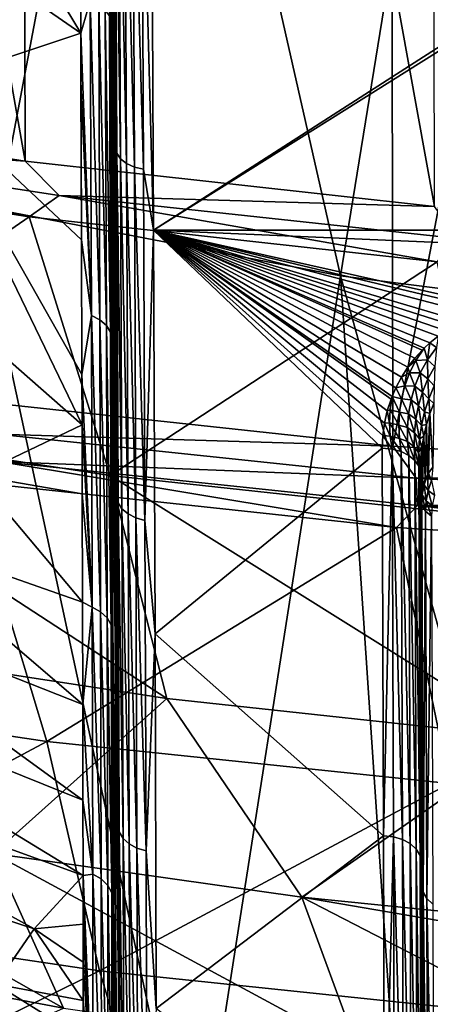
# Model space of a CAD drawing. Header units: metres. Extents: x -109 to 109, y -78 to 121.
# Tile 460 of 656: x -6.6 to -4.43, y -70.44 to -65.25. Entities that reach past the tile are written whole.
import ezdxf

# ---------------------------------------------------------------- set-up
doc = ezdxf.new("R2010")
doc.units = ezdxf.units.M
doc.layers.add('solid_508554_SW0001', color=7, linetype='CONTINUOUS')

msp = doc.modelspace()

# ---------------------------------------------------------------- linework, layer by layer
at = {"layer": 'solid_508554_SW0001'}
for points in [[(-6.568146, -65.993744, 9.796714), (-6.599189, -54.141064, 2.81969), (-8.720603, -53.806625, 3.398955)], [(-8.679568, -65.660881, 10.373251), (-6.568146, -65.993744, 9.796714), (-8.720603, -53.806625, 3.398955)], [(-4.406734, -66.23333, 9.381738), (-4.42756, -54.381783, 2.402754), (-6.599189, -54.141064, 2.81969)], [(-6.568146, -65.993744, 9.796714), (-4.406734, -66.23333, 9.381738), (-6.599189, -54.141064, 2.81969)], [(-6.928705, -55.136349, 1.10628), (-4.647057, -55.382214, 0.680429), (-6.897811, -67.254082, 8.239582)], [(-4.647057, -55.382214, 0.680429), (-4.626338, -67.498848, 7.815628), (-6.897811, -67.254082, 8.239582)], [(-4.647057, -55.382214, 0.680429), (-2.331927, -55.530445, 0.423685), (-4.626338, -67.498848, 7.815628)], [(-2.331927, -55.530445, 0.423685), (-2.321532, -67.646423, 7.560028), (-4.626338, -67.498848, 7.815628)], [(-6.830289, -66.227417, 65.060074), (-6.111932, -61.275158, 74.048195), (-8.09862, -60.822968, 73.787003)], [(-6.830289, -66.227417, 65.060074), (-4.904434, -66.598526, 65.274155), (-6.111932, -61.275158, 74.048195)], [(-4.904434, -66.598526, 65.274155), (-4.092897, -61.600193, 74.235786), (-6.111932, -61.275158, 74.048195)], [(-6.131536, -61.594963, 51.907265), (-6.100823, -63.978321, 54.819107), (-6.090884, -66.233376, 53.188583)], [(-6.123028, -63.480835, 50.588337), (-6.131536, -61.594963, 51.907265), (-6.090884, -66.233376, 53.188583)], [(-4.904434, -66.598526, 65.274155), (-2.952612, -66.847145, 65.417549), (-4.092897, -61.600193, 74.235786)], [(-6.130826, -63.450462, 50.543926), (-6.123028, -63.480835, 50.588337), (-6.115893, -65.263931, 49.132996)], [(-6.123705, -65.229973, 49.09129), (-6.130826, -63.450462, 50.543926), (-6.115893, -65.263931, 49.132996)], [(-6.123028, -63.480835, 50.588337), (-6.090884, -66.233376, 53.188583), (-6.082737, -68.353325, 51.380894)], [(-6.115893, -65.263931, 49.132996), (-6.123028, -63.480835, 50.588337), (-6.082737, -68.353325, 51.380894)], [(-8.348827, -63.886776, 49.395588), (-7.348551, -63.536598, 50.002842), (-6.27531, -65.317566, 48.825668)], [(-7.348551, -63.536598, 50.002842), (-6.27818, -64.583969, 49.461033), (-6.27531, -65.317566, 48.825668)], [(-8.348827, -63.886776, 49.395588), (-6.27531, -65.317566, 48.825668), (-7.129763, -65.603195, 48.313538)], [(-6.085026, -65.951965, 53.472294), (-6.090884, -66.233376, 53.188583), (-6.100823, -63.978321, 54.819107)], [(-6.093674, -64.00676, 54.861992), (-6.085026, -65.951965, 53.472294), (-6.100823, -63.978321, 54.819107)], [(-6.064826, -65.981087, 53.510349), (-6.085026, -65.951965, 53.472294), (-6.093674, -64.00676, 54.861992)], [(-6.073486, -64.033195, 54.901962), (-6.064826, -65.981087, 53.510349), (-6.093674, -64.00676, 54.861992)], [(-6.032954, -66.00602, 53.543011), (-6.064826, -65.981087, 53.510349), (-6.073486, -64.033195, 54.901962)], [(-6.041625, -64.055824, 54.936275), (-6.032954, -66.00602, 53.543011), (-6.073486, -64.033195, 54.901962)], [(-5.991566, -66.025085, 53.568073), (-6.032954, -66.00602, 53.543011), (-6.041625, -64.055824, 54.936275)], [(-6.000244, -64.073112, 54.962605), (-5.991566, -66.025085, 53.568073), (-6.041625, -64.055824, 54.936275)], [(-5.943459, -66.03698, 53.583839), (-5.991566, -66.025085, 53.568073), (-6.000244, -64.073112, 54.962605)], [(-5.952142, -64.083885, 54.979176), (-5.943459, -66.03698, 53.583839), (-6.000244, -64.073112, 54.962605)], [(-5.952142, -64.083885, 54.979176), (-5.900831, -64.087425, 54.984859), (-5.890883, -66.357338, 53.343475)], [(-5.952142, -64.083885, 54.979176), (-5.890883, -66.357338, 53.343475), (-5.943459, -66.03698, 53.583839)], [(-3.422663, -64.772461, 54.518337), (-5.890883, -66.357338, 53.343475), (-5.900831, -64.087425, 54.984859)], [(-6.224919, -65.149109, 48.998978), (-6.27531, -65.317566, 48.825668), (-6.27818, -64.583969, 49.461033)], [(-3.422663, -64.772461, 54.518337), (-3.380838, -64.782494, 54.511326), (-5.890883, -66.357338, 53.343475)], [(-3.380838, -64.782494, 54.511326), (5.890883, -66.357346, 53.343472), (-5.890883, -66.357338, 53.343475)], [(-6.21923, -66.809357, 47.424694), (-6.27531, -65.317566, 48.825668), (-6.224919, -65.149109, 48.998978)], [(-6.224919, -65.149109, 48.998978), (-6.180313, -65.16954, 49.022388), (-6.174619, -66.831482, 47.446499)], [(-6.21923, -66.809357, 47.424694), (-6.224919, -65.149109, 48.998978), (-6.174619, -66.831482, 47.446499)], [(-6.180313, -65.16954, 49.022388), (-6.145723, -65.197182, 49.053936), (-6.140021, -66.861397, 47.475891)], [(-6.174619, -66.831482, 47.446499), (-6.180313, -65.16954, 49.022388), (-6.140021, -66.861397, 47.475891)], [(-6.145723, -65.197182, 49.053936), (-6.123705, -65.229973, 49.09129), (-6.117994, -66.896873, 47.510696)], [(-6.140021, -66.861397, 47.475891), (-6.145723, -65.197182, 49.053936), (-6.117994, -66.896873, 47.510696)], [(-6.123705, -65.229973, 49.09129), (-6.115893, -65.263931, 49.132996), (-6.110169, -66.934235, 47.549351)], [(-6.117994, -66.896873, 47.510696), (-6.123705, -65.229973, 49.09129), (-6.110169, -66.934235, 47.549351)], [(-6.115893, -65.263931, 49.132996), (-6.082737, -68.353325, 51.380894), (-6.07645, -70.321671, 49.40963)], [(-6.110169, -66.934235, 47.549351), (-6.115893, -65.263931, 49.132996), (-6.07645, -70.321671, 49.40963)], [(-7.129763, -65.603195, 48.313538), (-6.27531, -65.317566, 48.825668), (-6.271575, -66.408813, 47.801239)], [(-6.27531, -65.317566, 48.825668), (-6.274437, -65.581146, 48.587238), (-6.271575, -66.408813, 47.801239)], [(-6.21923, -66.809357, 47.424694), (-6.274437, -65.581146, 48.587238), (-6.27531, -65.317566, 48.825668)], [(-6.21923, -66.809357, 47.424694), (-6.271575, -66.408813, 47.801239), (-6.274437, -65.581146, 48.587238)], [(-7.913237, -65.940926, 47.727871), (-7.129763, -65.603195, 48.313538), (-6.268572, -67.385887, 46.793427)], [(-7.129763, -65.603195, 48.313538), (-6.269358, -67.120377, 47.076477), (-6.268572, -67.385887, 46.793427)], [(-7.129763, -65.603195, 48.313538), (-6.271575, -66.408813, 47.801239), (-6.269358, -67.120377, 47.076477)], [(-8.447195, -65.860809, 10.418301), (-6.568146, -65.993744, 9.796714), (-8.679568, -65.660881, 10.373251)], [(-8.447195, -65.860809, 10.418301), (-8.652186, -65.955315, 10.630114), (-6.547425, -66.287132, 10.055395)], [(-6.389234, -66.175934, 9.872494), (-8.447195, -65.860809, 10.418301), (-6.547425, -66.287132, 10.055395)], [(-6.389234, -66.175934, 9.872494), (-6.568146, -65.993744, 9.796714), (-8.447195, -65.860809, 10.418301)], [(-7.913237, -65.940926, 47.727871), (-6.268572, -67.385887, 46.793427), (-6.829384, -67.653748, 46.321838)], [(-6.085026, -65.951965, 53.472294), (-6.077701, -67.797417, 51.952423), (-6.090884, -66.233376, 53.188583)], [(-6.05749, -67.829094, 51.988384), (-6.077701, -67.797417, 51.952423), (-6.085026, -65.951965, 53.472294)], [(-6.064826, -65.981087, 53.510349), (-6.05749, -67.829094, 51.988384), (-6.085026, -65.951965, 53.472294)], [(-8.090868, -67.351494, 12.443469), (-6.547425, -66.287132, 10.055395), (-8.652186, -65.955315, 10.630114)], [(-6.389234, -66.175934, 9.872494), (-4.406734, -66.23333, 9.381738), (-6.568146, -65.993744, 9.796714)], [(-6.02561, -67.856216, 52.019241), (-6.05749, -67.829094, 51.988384), (-6.064826, -65.981087, 53.510349)], [(-6.032954, -66.00602, 53.543011), (-6.02561, -67.856216, 52.019241), (-6.064826, -65.981087, 53.510349)], [(-5.984215, -67.876961, 52.042915), (-6.02561, -67.856216, 52.019241), (-6.032954, -66.00602, 53.543011)], [(-5.991566, -66.025085, 53.568073), (-5.984215, -67.876961, 52.042915), (-6.032954, -66.00602, 53.543011)], [(-5.936104, -67.889923, 52.057804), (-5.984215, -67.876961, 52.042915), (-5.991566, -66.025085, 53.568073)], [(-5.943459, -66.03698, 53.583839), (-5.936104, -67.889923, 52.057804), (-5.991566, -66.025085, 53.568073)], [(-5.943459, -66.03698, 53.583839), (-5.890883, -66.357338, 53.343475), (-5.936104, -67.889923, 52.057804)], [(-6.389234, -66.175934, 9.872494), (-6.547425, -66.287132, 10.055395), (-4.392831, -66.525963, 9.641727)], [(-4.285237, -66.402657, 9.479798), (-6.389234, -66.175934, 9.872494), (-4.392831, -66.525963, 9.641727)], [(-4.285237, -66.402657, 9.479798), (-4.406734, -66.23333, 9.381738), (-6.389234, -66.175934, 9.872494)], [(-6.830289, -66.227417, 65.060074), (-6.791881, -71.325768, 56.168079), (-5.679892, -71.563828, 56.305351)], [(-6.830289, -66.227417, 65.060074), (-5.679892, -71.563828, 56.305351), (-4.904434, -66.598526, 65.274155)], [(-6.077701, -67.797417, 51.952423), (-6.082737, -68.353325, 51.380894), (-6.090884, -66.233376, 53.188583)], [(-8.090868, -67.351494, 12.443469), (-6.119717, -67.653328, 11.920686), (-6.547425, -66.287132, 10.055395)], [(-6.119717, -67.653328, 11.920686), (-4.392831, -66.525963, 9.641727), (-6.547425, -66.287132, 10.055395)], [(-5.936104, -67.889923, 52.057804), (-5.890883, -66.357338, 53.343475), (-5.882742, -68.488358, 51.526165)], [(-4.683047, -67.509293, 52.397781), (-5.882742, -68.488358, 51.526165), (-5.890883, -66.357338, 53.343475)], [(3.988218, -66.784454, 53.002373), (-5.890883, -66.357338, 53.343475), (5.890883, -66.357346, 53.343472)], [(3.988218, -66.784454, 53.002373), (-3.988218, -66.784454, 53.002373), (-5.890883, -66.357338, 53.343475)], [(-4.077443, -66.790535, 52.99744), (-5.890883, -66.357338, 53.343475), (-3.988218, -66.784454, 53.002373)], [(-4.680224, -67.442665, 52.454754), (-4.683047, -67.509293, 52.397781), (-5.890883, -66.357338, 53.343475)], [(-4.671333, -67.37664, 52.510925), (-4.680224, -67.442665, 52.454754), (-5.890883, -66.357338, 53.343475)], [(-4.656581, -67.311951, 52.565685), (-4.671333, -67.37664, 52.510925), (-5.890883, -66.357338, 53.343475)], [(-4.636311, -67.24942, 52.618366), (-4.656581, -67.311951, 52.565685), (-5.890883, -66.357338, 53.343475)], [(-4.631058, -67.235809, 52.629803), (-4.636311, -67.24942, 52.618366), (-5.890883, -66.357338, 53.343475)], [(-4.610981, -67.189781, 52.668377), (-4.631058, -67.235809, 52.629803), (-5.890883, -66.357338, 53.343475)], [(-4.581221, -67.133743, 52.715168), (-4.610981, -67.189781, 52.668377), (-5.890883, -66.357338, 53.343475)], [(-4.547723, -67.081779, 52.758377), (-4.581221, -67.133743, 52.715168), (-5.890883, -66.357338, 53.343475)], [(-4.51112, -67.034157, 52.797825), (-4.547723, -67.081779, 52.758377), (-5.890883, -66.357338, 53.343475)], [(-4.472019, -66.991043, 52.83342), (-4.51112, -67.034157, 52.797825), (-5.890883, -66.357338, 53.343475)], [(-4.462031, -66.981087, 52.841621), (-4.472019, -66.991043, 52.83342), (-5.890883, -66.357338, 53.343475)], [(-4.430989, -66.952477, 52.865158), (-4.462031, -66.981087, 52.841621), (-5.890883, -66.357338, 53.343475)], [(-4.388558, -66.918404, 52.893124), (-4.430989, -66.952477, 52.865158), (-5.890883, -66.357338, 53.343475)], [(-4.345159, -66.888664, 52.917477), (-4.388558, -66.918404, 52.893124), (-5.890883, -66.357338, 53.343475)], [(-4.301102, -66.863075, 52.938385), (-4.345159, -66.888664, 52.917477), (-5.890883, -66.357338, 53.343475)], [(-4.256629, -66.841438, 52.956032), (-4.301102, -66.863075, 52.938385), (-5.890883, -66.357338, 53.343475)], [(-4.167124, -66.809219, 52.982254), (-4.256629, -66.841438, 52.956032), (-5.890883, -66.357338, 53.343475)], [(-4.077443, -66.790535, 52.99744), (-4.167124, -66.809219, 52.982254), (-5.890883, -66.357338, 53.343475)], [(-6.21923, -66.809357, 47.424694), (-6.269358, -67.120377, 47.076477), (-6.271575, -66.408813, 47.801239)], [(-6.119717, -67.653328, 11.920686), (-4.104473, -67.870483, 11.544555), (-4.392831, -66.525963, 9.641727)], [(-4.904434, -66.598526, 65.274155), (-5.679892, -71.563828, 56.305351), (-4.556941, -71.759193, 56.418018)], [(-4.904434, -66.598526, 65.274155), (-4.556941, -71.759193, 56.418018), (-3.425279, -71.91153, 56.505859)], [(-4.904434, -66.598526, 65.274155), (-3.425279, -71.91153, 56.505859), (-2.952612, -66.847145, 65.417549)], [(-6.214977, -68.348305, 45.731636), (-6.269358, -67.120377, 47.076477), (-6.21923, -66.809357, 47.424694)], [(-6.21923, -66.809357, 47.424694), (-6.174619, -66.831482, 47.446499), (-6.170361, -68.372002, 45.751713)], [(-6.214977, -68.348305, 45.731636), (-6.21923, -66.809357, 47.424694), (-6.170361, -68.372002, 45.751713)], [(-6.174619, -66.831482, 47.446499), (-6.140021, -66.861397, 47.475891), (-6.135757, -68.404015, 45.778786)], [(-6.170361, -68.372002, 45.751713), (-6.174619, -66.831482, 47.446499), (-6.135757, -68.404015, 45.778786)], [(-6.140021, -66.861397, 47.475891), (-6.117994, -66.896873, 47.510696), (-6.113724, -68.441986, 45.810852)], [(-6.135757, -68.404015, 45.778786), (-6.140021, -66.861397, 47.475891), (-6.113724, -68.441986, 45.810852)], [(-6.117994, -66.896873, 47.510696), (-6.110169, -66.934235, 47.549351), (-6.105889, -68.482536, 45.846127)], [(-6.113724, -68.441986, 45.810852), (-6.117994, -66.896873, 47.510696), (-6.105889, -68.482536, 45.846127)], [(-6.105889, -68.482536, 45.846127), (-6.110169, -66.934235, 47.549351), (-6.07645, -70.321671, 49.40963)], [(-4.396195, -66.978081, 52.850815), (-4.430989, -66.952477, 52.865158), (-4.388558, -66.918404, 52.893124)], [(-4.505268, -67.045258, 52.78915), (-4.51112, -67.034157, 52.797825), (-4.472019, -66.991043, 52.83342)], [(-4.505268, -67.045258, 52.78915), (-4.472019, -66.991043, 52.83342), (-4.462031, -66.981087, 52.841621)], [(-4.444186, -67.042793, 52.8018), (-4.505268, -67.045258, 52.78915), (-4.462031, -66.981087, 52.841621)], [(-4.444186, -67.042793, 52.8018), (-4.462031, -66.981087, 52.841621), (-4.430989, -66.952477, 52.865158)], [(-4.396195, -66.978081, 52.850815), (-4.444186, -67.042793, 52.8018), (-4.430989, -66.952477, 52.865158)], [(-4.405298, -67.077293, 52.801048), (-4.444186, -67.042793, 52.8018), (-4.396195, -66.978081, 52.850815)], [(-4.505268, -67.045258, 52.78915), (-4.547723, -67.081779, 52.758377), (-4.51112, -67.034157, 52.797825)], [(-4.444186, -67.042793, 52.8018), (-4.482045, -67.111076, 52.750874), (-4.505268, -67.045258, 52.78915)], [(-4.441894, -67.143753, 52.755669), (-4.482045, -67.111076, 52.750874), (-4.444186, -67.042793, 52.8018)], [(-4.405298, -67.077293, 52.801048), (-4.441894, -67.143753, 52.755669), (-4.444186, -67.042793, 52.8018)], [(-4.538846, -67.11171, 52.735603), (-4.581221, -67.133743, 52.715168), (-4.547723, -67.081779, 52.758377)], [(-4.538846, -67.11171, 52.735603), (-4.547723, -67.081779, 52.758377), (-4.505268, -67.045258, 52.78915)], [(-4.482045, -67.111076, 52.750874), (-4.538846, -67.11171, 52.735603), (-4.505268, -67.045258, 52.78915)], [(-4.408644, -67.180519, 52.771339), (-4.441894, -67.143753, 52.755669), (-4.405298, -67.077293, 52.801048)], [(-6.214977, -68.348305, 45.731636), (-6.268572, -67.385887, 46.793427), (-6.269358, -67.120377, 47.076477)], [(-4.56391, -67.179794, 52.681541), (-4.610981, -67.189781, 52.668377), (-4.581221, -67.133743, 52.715168)], [(-4.56391, -67.179794, 52.681541), (-4.581221, -67.133743, 52.715168), (-4.538846, -67.11171, 52.735603)], [(-4.510787, -67.18174, 52.698952), (-4.56391, -67.179794, 52.681541), (-4.538846, -67.11171, 52.735603)], [(-4.482045, -67.111076, 52.750874), (-4.510787, -67.18174, 52.698952), (-4.538846, -67.11171, 52.735603)], [(-4.470367, -67.212845, 52.709049), (-4.510787, -67.18174, 52.698952), (-4.482045, -67.111076, 52.750874)], [(-4.441894, -67.143753, 52.755669), (-4.470367, -67.212845, 52.709049), (-4.482045, -67.111076, 52.750874)], [(-4.437863, -67.247986, 52.729328), (-4.470367, -67.212845, 52.709049), (-4.441894, -67.143753, 52.755669)], [(-4.408644, -67.180519, 52.771339), (-4.437863, -67.247986, 52.729328), (-4.441894, -67.143753, 52.755669)], [(-4.581224, -67.248863, 52.62748), (-4.631058, -67.235809, 52.629803), (-4.610981, -67.189781, 52.668377)], [(-4.581224, -67.248863, 52.62748), (-4.610981, -67.189781, 52.668377), (-4.56391, -67.179794, 52.681541)], [(-4.531265, -67.253944, 52.646679), (-4.581224, -67.248863, 52.62748), (-4.56391, -67.179794, 52.681541)], [(-4.510787, -67.18174, 52.698952), (-4.531265, -67.253944, 52.646679), (-4.56391, -67.179794, 52.681541)], [(-4.491398, -67.283707, 52.661766), (-4.531265, -67.253944, 52.646679), (-4.510787, -67.18174, 52.698952)], [(-4.470367, -67.212845, 52.709049), (-4.491398, -67.283707, 52.661766), (-4.510787, -67.18174, 52.698952)], [(-4.408644, -67.180519, 52.771339), (-4.410709, -67.27317, 52.764942), (-4.437863, -67.247986, 52.729328)], [(-4.64142, -67.305725, 52.571499), (-4.656581, -67.311951, 52.565685), (-4.636311, -67.24942, 52.618366)], [(-4.64142, -67.305725, 52.571499), (-4.636311, -67.24942, 52.618366), (-4.631058, -67.235809, 52.629803)], [(-4.64142, -67.305725, 52.571499), (-4.631058, -67.235809, 52.629803), (-4.5914, -67.318443, 52.573814)], [(-4.5914, -67.318443, 52.573814), (-4.631058, -67.235809, 52.629803), (-4.581224, -67.248863, 52.62748)], [(-4.544161, -67.327034, 52.594521), (-4.5914, -67.318443, 52.573814), (-4.581224, -67.248863, 52.62748)], [(-4.531265, -67.253944, 52.646679), (-4.544161, -67.327034, 52.594521), (-4.581224, -67.248863, 52.62748)], [(-4.460391, -67.317528, 52.686222), (-4.491398, -67.283707, 52.661766), (-4.470367, -67.212845, 52.709049)], [(-4.437863, -67.247986, 52.729328), (-4.460391, -67.317528, 52.686222), (-4.470367, -67.212845, 52.709049)], [(-4.437863, -67.247986, 52.729328), (-4.431614, -67.326622, 52.733673), (-4.460391, -67.317528, 52.686222)], [(-4.437863, -67.247986, 52.729328), (-4.410709, -67.27317, 52.764942), (-4.431614, -67.326622, 52.733673)], [(-6.716673, -67.435478, 8.307141), (-6.897811, -67.254082, 8.239582), (-4.626338, -67.498848, 7.815628)], [(-4.505532, -67.355705, 52.614243), (-4.544161, -67.327034, 52.594521), (-4.531265, -67.253944, 52.646679)], [(-4.491398, -67.283707, 52.661766), (-4.505532, -67.355705, 52.614243), (-4.531265, -67.253944, 52.646679)], [(-4.476622, -67.388466, 52.642422), (-4.505532, -67.355705, 52.614243), (-4.491398, -67.283707, 52.661766)], [(-4.460391, -67.317528, 52.686222), (-4.476622, -67.388466, 52.642422), (-4.491398, -67.283707, 52.661766)], [(-4.415254, -67.60984, 52.796879), (-4.431614, -67.326622, 52.733673), (-4.410709, -67.27317, 52.764942)], [(-8.090868, -67.351494, 12.443469), (-7.694947, -68.544037, 14.425905), (-5.820252, -68.8311, 13.928703)], [(-8.090868, -67.351494, 12.443469), (-5.820252, -68.8311, 13.928703), (-6.119717, -67.653328, 11.920686)], [(-4.64466, -67.375465, 52.514149), (-4.671333, -67.37664, 52.510925), (-4.656581, -67.311951, 52.565685)], [(-4.64466, -67.375465, 52.514149), (-4.656581, -67.311951, 52.565685), (-4.64142, -67.305725, 52.571499)], [(-4.64466, -67.375465, 52.514149), (-4.64142, -67.305725, 52.571499), (-4.594927, -67.388115, 52.520859)], [(-4.64142, -67.305725, 52.571499), (-4.5914, -67.318443, 52.573814), (-4.594927, -67.388115, 52.520859)], [(-4.550015, -67.400497, 52.542843), (-4.594927, -67.388115, 52.520859), (-4.5914, -67.318443, 52.573814)], [(-4.544161, -67.327034, 52.594521), (-4.550015, -67.400497, 52.542843), (-4.5914, -67.318443, 52.573814)], [(-4.513197, -67.428284, 52.566822), (-4.550015, -67.400497, 52.542843), (-4.544161, -67.327034, 52.594521)], [(-4.505532, -67.355705, 52.614243), (-4.513197, -67.428284, 52.566822), (-4.544161, -67.327034, 52.594521)], [(-4.48686, -67.460258, 52.598244), (-4.513197, -67.428284, 52.566822), (-4.505532, -67.355705, 52.614243)], [(-4.476622, -67.388466, 52.642422), (-4.48686, -67.460258, 52.598244), (-4.505532, -67.355705, 52.614243)], [(-4.460391, -67.317528, 52.686222), (-4.449595, -67.383934, 52.699963), (-4.476622, -67.388466, 52.642422)], [(-4.460391, -67.317528, 52.686222), (-4.431614, -67.326622, 52.733673), (-4.449595, -67.383934, 52.699963)], [(-4.443799, -67.648491, 52.743629), (-4.449595, -67.383934, 52.699963), (-4.431614, -67.326622, 52.733673)], [(-4.438579, -67.640404, 52.754784), (-4.443799, -67.648491, 52.743629), (-4.431614, -67.326622, 52.733673)], [(-4.415254, -67.60984, 52.796879), (-4.438579, -67.640404, 52.754784), (-4.431614, -67.326622, 52.733673)], [(-6.829384, -67.653748, 46.321838), (-6.268572, -67.385887, 46.793427), (-6.26756, -67.750633, 46.392628)], [(-6.214977, -68.348305, 45.731636), (-6.26756, -67.750633, 46.392628), (-6.268572, -67.385887, 46.793427)], [(-4.641264, -67.444855, 52.45789), (-4.680224, -67.442665, 52.454754), (-4.671333, -67.37664, 52.510925)], [(-4.641264, -67.444855, 52.45789), (-4.671333, -67.37664, 52.510925), (-4.64466, -67.375465, 52.514149)], [(-4.64466, -67.375465, 52.514149), (-4.594927, -67.388115, 52.520859), (-4.592187, -67.457527, 52.468876)], [(-4.641264, -67.444855, 52.45789), (-4.64466, -67.375465, 52.514149), (-4.592187, -67.457527, 52.468876)], [(-4.549236, -67.473877, 52.491951), (-4.592187, -67.457527, 52.468876), (-4.594927, -67.388115, 52.520859)], [(-4.550015, -67.400497, 52.542843), (-4.549236, -67.473877, 52.491951), (-4.594927, -67.388115, 52.520859)], [(-4.514713, -67.501015, 52.519791), (-4.549236, -67.473877, 52.491951), (-4.550015, -67.400497, 52.542843)], [(-4.513197, -67.428284, 52.566822), (-4.514713, -67.501015, 52.519791), (-4.550015, -67.400497, 52.542843)], [(-4.476622, -67.388466, 52.642422), (-4.464138, -67.444672, 52.664104), (-4.48686, -67.460258, 52.598244)], [(-4.476622, -67.388466, 52.642422), (-4.449595, -67.383934, 52.699963), (-4.464138, -67.444672, 52.664104)], [(-4.457257, -67.672714, 52.710163), (-4.464138, -67.444672, 52.664104), (-4.449595, -67.383934, 52.699963)], [(-4.443799, -67.648491, 52.743629), (-4.457257, -67.672714, 52.710163), (-4.449595, -67.383934, 52.699963)], [(-6.716673, -67.435478, 8.307141), (-4.626338, -67.498848, 7.815628), (-4.503436, -67.667511, 7.905248)], [(-6.716673, -67.435478, 8.307141), (-4.503436, -67.667511, 7.905248), (-6.707304, -67.579727, 8.433146)], [(-4.631547, -67.513573, 52.402996), (-4.683047, -67.509293, 52.397781), (-4.680224, -67.442665, 52.454754)], [(-4.641264, -67.444855, 52.45789), (-4.631547, -67.513573, 52.402996), (-4.680224, -67.442665, 52.454754)], [(-4.641264, -67.444855, 52.45789), (-4.583477, -67.526352, 52.418121), (-4.631547, -67.513573, 52.402996)], [(-4.641264, -67.444855, 52.45789), (-4.592187, -67.457527, 52.468876), (-4.583477, -67.526352, 52.418121)], [(-4.592187, -67.457527, 52.468876), (-4.542134, -67.546776, 52.442135), (-4.583477, -67.526352, 52.418121)], [(-4.549236, -67.473877, 52.491951), (-4.542134, -67.546776, 52.442135), (-4.592187, -67.457527, 52.468876)], [(-4.491327, -67.532448, 52.553963), (-4.514713, -67.501015, 52.519791), (-4.513197, -67.428284, 52.566822)], [(-4.48686, -67.460258, 52.598244), (-4.491327, -67.532448, 52.553963), (-4.513197, -67.428284, 52.566822)], [(-4.48686, -67.460258, 52.598244), (-4.464138, -67.444672, 52.664104), (-4.474761, -67.507896, 52.626583)], [(-4.470892, -67.706383, 52.663559), (-4.474761, -67.507896, 52.626583), (-4.464138, -67.444672, 52.664104)], [(-4.457257, -67.672714, 52.710163), (-4.470892, -67.706383, 52.663559), (-4.464138, -67.444672, 52.664104)], [(-4.683047, -67.509293, 52.397781), (-4.675823, -69.555435, 50.497002), (-5.882742, -68.488358, 51.526165)], [(-4.631547, -67.513573, 52.402996), (-4.675823, -69.555435, 50.497002), (-4.683047, -67.509293, 52.397781)], [(-4.503436, -67.667511, 7.905248), (-4.626338, -67.498848, 7.815628), (-2.321532, -67.646423, 7.560028)], [(-4.549236, -67.473877, 52.491951), (-4.510314, -67.573471, 52.473412), (-4.542134, -67.546776, 52.442135)], [(-4.514713, -67.501015, 52.519791), (-4.510314, -67.573471, 52.473412), (-4.549236, -67.473877, 52.491951)], [(-4.514713, -67.501015, 52.519791), (-4.490166, -67.604614, 52.509838), (-4.510314, -67.573471, 52.473412)], [(-4.491327, -67.532448, 52.553963), (-4.490166, -67.604614, 52.509838), (-4.514713, -67.501015, 52.519791)], [(-4.48686, -67.460258, 52.598244), (-4.474761, -67.507896, 52.626583), (-4.491327, -67.532448, 52.553963)], [(-4.491327, -67.532448, 52.553963), (-4.474761, -67.507896, 52.626583), (-4.481126, -67.572479, 52.587971)], [(-4.479181, -67.740952, 52.61557), (-4.481126, -67.572479, 52.587971), (-4.474761, -67.507896, 52.626583)], [(-4.470892, -67.706383, 52.663559), (-4.479181, -67.740952, 52.61557), (-4.474761, -67.507896, 52.626583)], [(-4.631547, -67.513573, 52.402996), (-4.624331, -69.560143, 50.501831), (-4.675823, -69.555435, 50.497002)], [(-4.631547, -67.513573, 52.402996), (-4.576311, -69.574089, 50.515846), (-4.624331, -69.560143, 50.501831)], [(-4.631547, -67.513573, 52.402996), (-4.583477, -67.526352, 52.418121), (-4.576311, -69.574089, 50.515846)], [(-4.583477, -67.526352, 52.418121), (-4.535, -69.596344, 50.538094), (-4.576311, -69.574089, 50.515846)], [(-4.583477, -67.526352, 52.418121), (-4.542134, -67.546776, 52.442135), (-4.535, -69.596344, 50.538094)], [(-4.542134, -67.546776, 52.442135), (-4.503184, -69.625404, 50.567078), (-4.535, -69.596344, 50.538094)], [(-4.542134, -67.546776, 52.442135), (-4.510314, -67.573471, 52.473412), (-4.503184, -69.625404, 50.567078)], [(-4.491327, -67.532448, 52.553963), (-4.481126, -67.572479, 52.587971), (-4.483054, -67.637947, 52.548752)], [(-4.491327, -67.532448, 52.553963), (-4.483054, -67.637947, 52.548752), (-4.490166, -67.604614, 52.509838)], [(-6.707304, -67.579727, 8.433146), (-4.607106, -67.927872, 8.192837), (-6.869136, -67.68412, 8.615027)], [(-6.707304, -67.579727, 8.433146), (-4.497154, -67.81144, 8.031813), (-4.607106, -67.927872, 8.192837)], [(-4.503436, -67.667511, 7.905248), (-4.497154, -67.81144, 8.031813), (-6.707304, -67.579727, 8.433146)], [(-4.510314, -67.573471, 52.473412), (-4.483007, -69.659317, 50.600842), (-4.503184, -69.625404, 50.567078)], [(-4.510314, -67.573471, 52.473412), (-4.490166, -67.604614, 52.509838), (-4.483007, -69.659317, 50.600842)], [(-4.490166, -67.604614, 52.509838), (-4.483054, -67.637947, 52.548752), (-4.475831, -69.695763, 50.637123)], [(-4.490166, -67.604614, 52.509838), (-4.475831, -69.695763, 50.637123), (-4.483007, -69.659317, 50.600842)], [(-4.481126, -67.572479, 52.587971), (-4.481932, -67.77597, 52.566849), (-4.483054, -67.637947, 52.548752)], [(-4.479181, -67.740952, 52.61557), (-4.481932, -67.77597, 52.566849), (-4.481126, -67.572479, 52.587971)], [(-4.422552, -67.679199, 52.780365), (-4.438579, -67.640404, 52.754784), (-4.415254, -67.60984, 52.796879)], [(-7.331007, -67.948997, 45.809841), (-6.829384, -67.653748, 46.321838), (-6.266109, -68.322014, 45.735107)], [(-6.829384, -67.653748, 46.321838), (-6.26756, -67.750633, 46.392628), (-6.266109, -68.322014, 45.735107)], [(-6.119717, -67.653328, 11.920686), (-5.820252, -68.8311, 13.928703), (-3.903623, -69.037636, 13.570978)], [(-6.119717, -67.653328, 11.920686), (-3.903623, -69.037636, 13.570978), (-4.104473, -67.870483, 11.544555)], [(-4.503436, -67.667511, 7.905248), (-2.321532, -67.646423, 7.560028), (-2.259435, -67.807373, 7.663008)], [(-4.503436, -67.667511, 7.905248), (-2.259435, -67.807373, 7.663008), (-4.497154, -67.81144, 8.031813)], [(-4.481932, -67.77597, 52.566849), (-4.475831, -69.695763, 50.637123), (-4.483054, -67.637947, 52.548752)], [(-4.461322, -67.701744, 52.698112), (-4.457257, -67.672714, 52.710163), (-4.443799, -67.648491, 52.743629)], [(-4.461322, -67.701744, 52.698112), (-4.443799, -67.648491, 52.743629), (-4.44067, -67.732506, 52.734859)], [(-4.422552, -67.679199, 52.780365), (-4.443799, -67.648491, 52.743629), (-4.438579, -67.640404, 52.754784)], [(-4.44067, -67.732506, 52.734859), (-4.443799, -67.648491, 52.743629), (-4.422552, -67.679199, 52.780365)], [(-6.455026, -69.056381, 10.436032), (-8.537952, -68.746323, 10.973067), (-6.869136, -67.68412, 8.615027)], [(-6.455026, -69.056381, 10.436032), (-6.869136, -67.68412, 8.615027), (-4.607106, -67.927872, 8.192837)], [(-4.471566, -67.75547, 52.652073), (-4.479181, -67.740952, 52.61557), (-4.470892, -67.706383, 52.663559)], [(-4.471566, -67.75547, 52.652073), (-4.470892, -67.706383, 52.663559), (-4.461322, -67.701744, 52.698112)], [(-4.471566, -67.75547, 52.652073), (-4.461322, -67.701744, 52.698112), (-4.451293, -67.786453, 52.688641)], [(-4.461322, -67.701744, 52.698112), (-4.470892, -67.706383, 52.663559), (-4.457257, -67.672714, 52.710163)], [(-4.461322, -67.701744, 52.698112), (-4.44067, -67.732506, 52.734859), (-4.451293, -67.786453, 52.688641)], [(-4.44067, -67.732506, 52.734859), (-4.422552, -67.679199, 52.780365), (-4.407766, -67.757813, 52.767311)], [(-6.214977, -68.348305, 45.731636), (-6.266109, -68.322014, 45.735107), (-6.26756, -67.750633, 46.392628)], [(-4.474819, -67.809402, 52.605679), (-4.481932, -67.77597, 52.566849), (-4.479181, -67.740952, 52.61557)], [(-4.471566, -67.75547, 52.652073), (-4.474819, -67.809402, 52.605679), (-4.479181, -67.740952, 52.61557)], [(-4.471566, -67.75547, 52.652073), (-4.45467, -67.840645, 52.642021), (-4.474819, -67.809402, 52.605679)], [(-4.471566, -67.75547, 52.652073), (-4.451293, -67.786453, 52.688641), (-4.45467, -67.840645, 52.642021)], [(-4.451293, -67.786453, 52.688641), (-4.44067, -67.732506, 52.734859), (-4.419205, -67.812439, 52.720512)], [(-4.44067, -67.732506, 52.734859), (-4.407766, -67.757813, 52.767311), (-4.419205, -67.812439, 52.720512)], [(-6.077701, -67.797417, 51.952423), (-6.071731, -69.534386, 50.309555), (-6.082737, -68.353325, 51.380894)], [(-6.051513, -69.568451, 50.343246), (-6.071731, -69.534386, 50.309555), (-6.077701, -67.797417, 51.952423)], [(-6.05749, -67.829094, 51.988384), (-6.051513, -69.568451, 50.343246), (-6.077701, -67.797417, 51.952423)], [(-4.497154, -67.81144, 8.031813), (-2.31188, -68.074829, 7.938298), (-4.607106, -67.927872, 8.192837)], [(-2.259435, -67.807373, 7.663008), (-2.256283, -67.951103, 7.789911), (-4.497154, -67.81144, 8.031813)], [(-4.497154, -67.81144, 8.031813), (-2.256283, -67.951103, 7.789911), (-2.31188, -68.074829, 7.938298)], [(-4.481932, -67.77597, 52.566849), (-4.47481, -69.815483, 50.663784), (-4.475831, -69.695763, 50.637123)], [(-4.474819, -67.809402, 52.605679), (-4.47481, -69.815483, 50.663784), (-4.481932, -67.77597, 52.566849)], [(-4.467633, -69.852043, 50.699974), (-4.47481, -69.815483, 50.663784), (-4.474819, -67.809402, 52.605679)], [(-4.467633, -69.852043, 50.699974), (-4.474819, -67.809402, 52.605679), (-4.45467, -67.840645, 52.642021)], [(-4.451293, -67.786453, 52.688641), (-4.42285, -67.867416, 52.673225), (-4.45467, -67.840645, 52.642021)], [(-4.451293, -67.786453, 52.688641), (-4.419205, -67.812439, 52.720512), (-4.42285, -67.867416, 52.673225)], [(-6.019625, -69.597641, 50.372154), (-6.051513, -69.568451, 50.343246), (-6.05749, -67.829094, 51.988384)], [(-6.02561, -67.856216, 52.019241), (-6.019625, -69.597641, 50.372154), (-6.05749, -67.829094, 51.988384)], [(-5.978225, -69.619972, 50.394329), (-6.019625, -69.597641, 50.372154), (-6.02561, -67.856216, 52.019241)], [(-5.984215, -67.876961, 52.042915), (-5.978225, -69.619972, 50.394329), (-6.02561, -67.856216, 52.019241)], [(-4.447456, -69.886009, 50.733673), (-4.467633, -69.852043, 50.699974), (-4.45467, -67.840645, 52.642021)], [(-4.447456, -69.886009, 50.733673), (-4.45467, -67.840645, 52.642021), (-4.42285, -67.867416, 52.673225)], [(-4.41564, -69.915131, 50.762604), (-4.447456, -69.886009, 50.733673), (-4.42285, -67.867416, 52.673225)], [(-5.93011, -69.633942, 50.408268), (-5.978225, -69.619972, 50.394329), (-5.984215, -67.876961, 52.042915)], [(-5.936104, -67.889923, 52.057804), (-5.93011, -69.633942, 50.408268), (-5.984215, -67.876961, 52.042915)], [(-5.936104, -67.889923, 52.057804), (-5.882742, -68.488358, 51.526165), (-5.93011, -69.633942, 50.408268)], [(-7.781636, -68.264099, 45.263412), (-7.331007, -67.948997, 45.809841), (-6.264959, -68.861259, 45.078369)], [(-7.331007, -67.948997, 45.809841), (-6.266109, -68.322014, 45.735107), (-6.264959, -68.861259, 45.078369)], [(-4.328004, -69.279373, 10.049794), (-6.455026, -69.056381, 10.436032), (-4.607106, -67.927872, 8.192837)], [(-4.328004, -69.279373, 10.049794), (-4.607106, -67.927872, 8.192837), (-2.31188, -68.074829, 7.938298)], [(-8.178134, -68.596863, 44.686352), (-7.781636, -68.264099, 45.263412), (-6.263906, -69.366753, 44.427521)], [(-7.781636, -68.264099, 45.263412), (-6.264959, -68.861259, 45.078369), (-6.263906, -69.366753, 44.427521)], [(-6.214977, -68.348305, 45.731636), (-6.264959, -68.861259, 45.078369), (-6.266109, -68.322014, 45.735107)], [(-6.212182, -69.757477, 43.929123), (-6.264959, -68.861259, 45.078369), (-6.214977, -68.348305, 45.731636)], [(-6.214977, -68.348305, 45.731636), (-6.170361, -68.372002, 45.751713), (-6.167562, -69.782608, 43.947361)], [(-6.212182, -69.757477, 43.929123), (-6.214977, -68.348305, 45.731636), (-6.167562, -69.782608, 43.947361)], [(-6.170361, -68.372002, 45.751713), (-6.135757, -68.404015, 45.778786), (-6.132956, -69.816559, 43.971966)], [(-6.167562, -69.782608, 43.947361), (-6.170361, -68.372002, 45.751713), (-6.132956, -69.816559, 43.971966)], [(-6.071731, -69.534386, 50.309555), (-6.07645, -70.321671, 49.40963), (-6.082737, -68.353325, 51.380894)], [(-6.135757, -68.404015, 45.778786), (-6.113724, -68.441986, 45.810852), (-6.110918, -69.856804, 44.001118)], [(-6.132956, -69.816559, 43.971966), (-6.135757, -68.404015, 45.778786), (-6.110918, -69.856804, 44.001118)], [(-6.113724, -68.441986, 45.810852), (-6.105889, -68.482536, 45.846127), (-6.103077, -69.90023, 44.032772)], [(-6.110918, -69.856804, 44.001118), (-6.113724, -68.441986, 45.810852), (-6.103077, -69.90023, 44.032772)], [(-6.105889, -68.482536, 45.846127), (-6.07645, -70.321671, 49.40963), (-6.072062, -72.126045, 47.287247)], [(-6.103077, -69.90023, 44.032772), (-6.105889, -68.482536, 45.846127), (-6.072062, -72.126045, 47.287247)], [(-5.93011, -69.633942, 50.408268), (-5.882742, -68.488358, 51.526165), (-5.876458, -70.467133, 49.544407)], [(-4.675823, -69.555435, 50.497002), (-5.876458, -70.467133, 49.544407), (-5.882742, -68.488358, 51.526165)], [(-5.820252, -68.8311, 13.928703), (-7.694947, -68.544037, 14.425905), (-6.736303, -69.649132, 16.342392)], [(-8.517743, -68.944977, 44.08268), (-8.178134, -68.596863, 44.686352), (-6.263275, -69.76429, 43.889217)], [(-8.178134, -68.596863, 44.686352), (-6.263906, -69.366753, 44.427521), (-6.263275, -69.76429, 43.889217)], [(-8.167993, -69.97139, 12.924731), (-8.537952, -68.746323, 10.973067), (-6.455026, -69.056381, 10.436032)], [(-5.820252, -68.8311, 13.928703), (-6.736303, -69.649132, 16.342392), (-5.108315, -69.879761, 15.942926)], [(-6.212182, -69.757477, 43.929123), (-6.263906, -69.366753, 44.427521), (-6.264959, -68.861259, 45.078369)], [(-3.903623, -69.037636, 13.570978), (-5.820252, -68.8311, 13.928703), (-5.108315, -69.879761, 15.942926)], [(-8.798102, -69.306015, 43.456589), (-8.517743, -68.944977, 44.08268), (-6.521108, -70.045464, 43.399487)], [(-8.517743, -68.944977, 44.08268), (-6.263275, -69.76429, 43.889217), (-6.521108, -70.045464, 43.399487)], [(-6.175321, -70.268013, 12.410967), (-8.167993, -69.97139, 12.924731), (-6.455026, -69.056381, 10.436032)], [(-6.175321, -70.268013, 12.410967), (-6.455026, -69.056381, 10.436032), (-4.328004, -69.279373, 10.049794)], [(-3.903623, -69.037636, 13.570978), (-5.108315, -69.879761, 15.942926), (-3.449331, -70.046394, 15.654306)], [(-8.798102, -69.306015, 43.456589), (-6.521108, -70.045464, 43.399487), (-6.7235, -70.338478, 42.891365)], [(-4.140467, -70.481339, 12.041465), (-6.175321, -70.268013, 12.410967), (-4.328004, -69.279373, 10.049794)], [(-8.323489, -69.355896, 16.850292), (-7.881609, -70.179581, 19.008846), (-6.366735, -70.46489, 18.514671)], [(-6.736303, -69.649132, 16.342392), (-8.323489, -69.355896, 16.850292), (-6.366735, -70.46489, 18.514671)], [(-6.212182, -69.757477, 43.929123), (-6.263275, -69.76429, 43.889217), (-6.263906, -69.366753, 44.427521)], [(-6.071731, -69.534386, 50.309555), (-6.067147, -71.154663, 48.55143), (-6.07645, -70.321671, 49.40963)], [(-6.046922, -71.190964, 48.582695), (-6.067147, -71.154663, 48.55143), (-6.071731, -69.534386, 50.309555)], [(-6.051513, -69.568451, 50.343246), (-6.046922, -71.190964, 48.582695), (-6.071731, -69.534386, 50.309555)], [(-6.015029, -71.222076, 48.60952), (-6.046922, -71.190964, 48.582695), (-6.051513, -69.568451, 50.343246)], [(-6.019625, -69.597641, 50.372154), (-6.015029, -71.222076, 48.60952), (-6.051513, -69.568451, 50.343246)], [(-4.675823, -69.555435, 50.497002), (-4.670486, -71.445282, 48.437046), (-5.876458, -70.467133, 49.544407)], [(-4.624331, -69.560143, 50.501831), (-4.670486, -71.445282, 48.437046), (-4.675823, -69.555435, 50.497002)], [(-4.618999, -71.450371, 48.441467), (-4.670486, -71.445282, 48.437046), (-4.624331, -69.560143, 50.501831)], [(-4.570982, -71.465408, 48.454296), (-4.624331, -69.560143, 50.501831), (-4.576311, -69.574089, 50.515846)], [(-4.570982, -71.465408, 48.454296), (-4.618999, -71.450371, 48.441467), (-4.624331, -69.560143, 50.501831)], [(-4.529674, -71.489388, 48.47467), (-4.576311, -69.574089, 50.515846), (-4.535, -69.596344, 50.538094)], [(-4.529674, -71.489388, 48.47467), (-4.570982, -71.465408, 48.454296), (-4.576311, -69.574089, 50.515846)], [(-5.973624, -71.245888, 48.630085), (-6.015029, -71.222076, 48.60952), (-6.019625, -69.597641, 50.372154)], [(-5.978225, -69.619972, 50.394329), (-5.973624, -71.245888, 48.630085), (-6.019625, -69.597641, 50.372154)], [(-5.925507, -71.260788, 48.643009), (-5.973624, -71.245888, 48.630085), (-5.978225, -69.619972, 50.394329)], [(-5.93011, -69.633942, 50.408268), (-5.925507, -71.260788, 48.643009), (-5.978225, -69.619972, 50.394329)], [(-5.93011, -69.633942, 50.408268), (-5.876458, -70.467133, 49.544407), (-5.925507, -71.260788, 48.643009)], [(-4.497857, -71.520676, 48.501221), (-4.535, -69.596344, 50.538094), (-4.503184, -69.625404, 50.567078)], [(-4.497857, -71.520676, 48.501221), (-4.529674, -71.489388, 48.47467), (-4.535, -69.596344, 50.538094)], [(-4.477677, -71.557175, 48.532158), (-4.503184, -69.625404, 50.567078), (-4.483007, -69.659317, 50.600842)], [(-4.477677, -71.557175, 48.532158), (-4.497857, -71.520676, 48.501221), (-4.503184, -69.625404, 50.567078)], [(-6.736303, -69.649132, 16.342392), (-6.366735, -70.46489, 18.514671), (-4.811081, -70.688721, 18.126989)], [(-5.108315, -69.879761, 15.942926), (-6.736303, -69.649132, 16.342392), (-4.811081, -70.688721, 18.126989)], [(-4.483007, -69.659317, 50.600842), (-4.475831, -69.695763, 50.637123), (-4.470494, -71.596436, 48.565369)], [(-4.477677, -71.557175, 48.532158), (-4.483007, -69.659317, 50.600842), (-4.470494, -71.596436, 48.565369)], [(-4.47481, -69.815483, 50.663784), (-4.470494, -71.596436, 48.565369), (-4.475831, -69.695763, 50.637123)], [(-6.262894, -70.020714, 43.528564), (-6.521108, -70.045464, 43.399487), (-6.263275, -69.76429, 43.889217)], [(-6.21086, -71.029114, 42.027081), (-6.263275, -69.76429, 43.889217), (-6.212182, -69.757477, 43.929123)], [(-6.263159, -69.814125, 43.819988), (-6.262894, -70.020714, 43.528564), (-6.263275, -69.76429, 43.889217)], [(-6.21086, -71.029114, 42.027081), (-6.263159, -69.814125, 43.819988), (-6.263275, -69.76429, 43.889217)], [(-6.212182, -69.757477, 43.929123), (-6.167562, -69.782608, 43.947361), (-6.16624, -71.055542, 42.043381)], [(-6.21086, -71.029114, 42.027081), (-6.212182, -69.757477, 43.929123), (-6.16624, -71.055542, 42.043381)], [(-6.167562, -69.782608, 43.947361), (-6.132956, -69.816559, 43.971966), (-6.131631, -71.091232, 42.06538)], [(-6.16624, -71.055542, 42.043381), (-6.167562, -69.782608, 43.947361), (-6.131631, -71.091232, 42.06538)], [(-6.21086, -71.029114, 42.027081), (-6.262894, -70.020714, 43.528564), (-6.263159, -69.814125, 43.819988)], [(-6.132956, -69.816559, 43.971966), (-6.110918, -69.856804, 44.001118), (-6.109591, -71.133537, 42.091454)], [(-6.131631, -71.091232, 42.06538), (-6.132956, -69.816559, 43.971966), (-6.109591, -71.133537, 42.091454)], [(-4.47481, -69.815483, 50.663784), (-4.469543, -71.700157, 48.603508), (-4.470494, -71.596436, 48.565369)], [(-4.467633, -69.852043, 50.699974), (-4.469543, -71.700157, 48.603508), (-4.47481, -69.815483, 50.663784)], [(-6.110918, -69.856804, 44.001118), (-6.103077, -69.90023, 44.032772), (-6.101748, -71.179291, 42.119644)], [(-6.109591, -71.133537, 42.091454), (-6.110918, -69.856804, 44.001118), (-6.101748, -71.179291, 42.119644)], [(-6.103077, -69.90023, 44.032772), (-6.0696, -73.755119, 45.026962), (-6.101748, -71.179291, 42.119644)], [(-6.103077, -69.90023, 44.032772), (-6.072062, -72.126045, 47.287247), (-6.0696, -73.755119, 45.026962)], [(-5.108315, -69.879761, 15.942926), (-4.811081, -70.688721, 18.126989), (-3.224611, -70.849632, 17.848288)], [(-3.421983, -70.168159, 15.953283), (-5.108315, -69.879761, 15.942926), (-3.224611, -70.849632, 17.848288)], [(-3.421983, -70.168159, 15.953283), (-3.449331, -70.046394, 15.654306), (-5.108315, -69.879761, 15.942926)], [(-4.46236, -71.739426, 48.636723), (-4.469543, -71.700157, 48.603508), (-4.467633, -69.852043, 50.699974)], [(-4.442181, -71.775963, 48.667618), (-4.467633, -69.852043, 50.699974), (-4.447456, -69.886009, 50.733673)], [(-4.442181, -71.775963, 48.667618), (-4.46236, -71.739426, 48.636723), (-4.467633, -69.852043, 50.699974)], [(-4.410364, -71.807281, 48.694134), (-4.447456, -69.886009, 50.733673), (-4.41564, -69.915131, 50.762604)], [(-4.410364, -71.807281, 48.694134), (-4.442181, -71.775963, 48.667618), (-4.447456, -69.886009, 50.733673)], [(-7.746911, -71.038475, 14.957135), (-8.167993, -69.97139, 12.924731), (-6.175321, -70.268013, 12.410967)], [(-6.26245, -70.423958, 42.938232), (-6.7235, -70.338478, 42.891365), (-6.521108, -70.045464, 43.399487)], [(-6.262894, -70.020714, 43.528564), (-6.26267, -70.22261, 43.23666), (-6.521108, -70.045464, 43.399487)], [(-6.26267, -70.22261, 43.23666), (-6.26245, -70.423958, 42.938232), (-6.521108, -70.045464, 43.399487)], [(-6.21086, -71.029114, 42.027081), (-6.26267, -70.22261, 43.23666), (-6.262894, -70.020714, 43.528564)], [(-7.227275, -70.850357, 21.160807), (-6.366735, -70.46489, 18.514671), (-7.881609, -70.179581, 19.008846)], [(-6.21086, -71.029114, 42.027081), (-6.26245, -70.423958, 42.938232), (-6.26267, -70.22261, 43.23666)], [(-5.856967, -71.319809, 14.469856), (-7.746911, -71.038475, 14.957135), (-6.175321, -70.268013, 12.410967)], [(-5.856967, -71.319809, 14.469856), (-6.175321, -70.268013, 12.410967), (-4.140467, -70.481339, 12.041465)], [(-6.262249, -70.62471, 42.633003), (-6.87325, -70.639282, 42.369736), (-6.7235, -70.338478, 42.891365)], [(-6.26245, -70.423958, 42.938232), (-6.262249, -70.62471, 42.633003), (-6.7235, -70.338478, 42.891365)], [(-6.067147, -71.154663, 48.55143), (-6.072062, -72.126045, 47.287247), (-6.07645, -70.321671, 49.40963)], [(-6.21086, -71.029114, 42.027081), (-6.262249, -70.62471, 42.633003), (-6.26245, -70.423958, 42.938232)]]:
    msp.add_3dface(points, dxfattribs=at)

doc.saveas('drawing.dxf')
